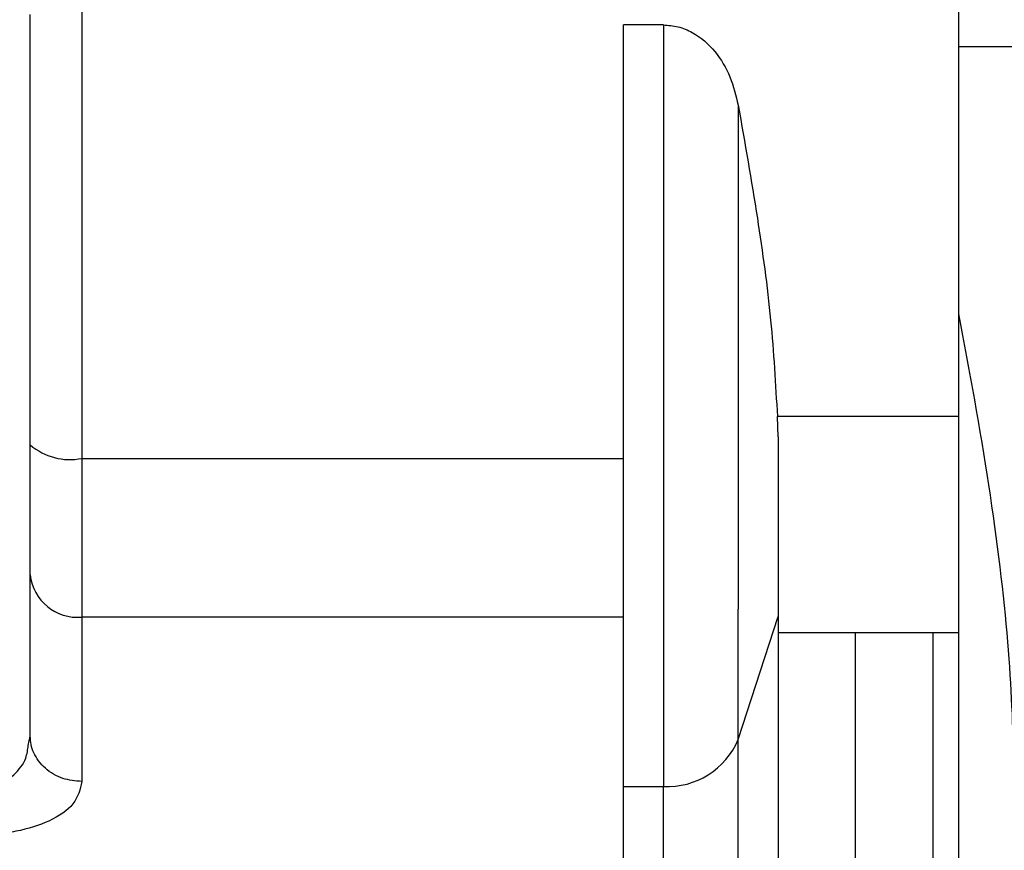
# Model space of a CAD drawing. Header units: inches. Extents: x 170 to 312, y 215 to 248.
# Tile 345 of 410: x 280.8435 to 280.8905, y 223.3368 to 223.3765. Entities that reach past the tile are written whole.
import ezdxf

# ---------------------------------------------------------------- set-up
doc = ezdxf.new("R2010")
doc.units = ezdxf.units.IN
doc.header["$LTSCALE"] = 0.25
doc.header["$MEASUREMENT"] = 0
doc.layers.add('STANDARD MOTOR RH', color=7, linetype='Continuous')

msp = doc.modelspace()

# ---------------------------------------------------------------- linework, layer by layer
at = {"layer": 'STANDARD MOTOR RH'}
for p, q in [((280.8741963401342, 223.3762243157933), (280.8722839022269, 223.3762243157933)), ((280.8991047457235, 223.37518006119), (280.8882780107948, 223.37518006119)), ((280.8464474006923, 223.3607523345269), (280.8464474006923, 223.3479561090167)), ((280.8796656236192, 223.3565588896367), (280.8796308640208, 223.3575356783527)), ((280.8882780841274, 223.3575356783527), (280.8796308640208, 223.3575356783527)), ((280.8464474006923, 223.3555351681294), (280.8722839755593, 223.3555351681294)), ((280.8439868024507, 223.3422795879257), (280.8439868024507, 223.3499765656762)), ((280.8722840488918, 223.3479561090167), (280.8464474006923, 223.3479561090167)), ((280.8777616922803, 223.3421211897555), (280.8796659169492, 223.3479848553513)), ((280.8882781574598, 223.3472010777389), (280.8796659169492, 223.3472010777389)), ((280.843894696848, 223.3418307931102), (280.8439868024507, 223.3422795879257)), ((280.8722841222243, 223.3398754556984), (280.8741965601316, 223.3398754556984))]:
    msp.add_line(p, q, dxfattribs=at)
at = {"layer": 'STANDARD MOTOR RH', "flags": 128}
for points in [[(280.8882774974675, 223.4662848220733), (280.8882774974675, 223.4566278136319), (280.8882775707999, 223.4518805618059), (280.8882775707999, 223.4463900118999), (280.8882776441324, 223.4402154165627), (280.8882776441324, 223.4334213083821), (280.8882777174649, 223.4260798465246), (280.8882777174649, 223.4182684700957), (280.8882777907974, 223.4100698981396), (280.8882778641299, 223.4015709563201), (280.8882778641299, 223.3928614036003), (280.8882779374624, 223.3840333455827), (280.8882780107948, 223.37518006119)], [(280.8464472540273, 223.3816497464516), (280.8464472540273, 223.3740483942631), (280.8464473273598, 223.3713720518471), (280.8464473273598, 223.3633881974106), (280.8464474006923, 223.3607523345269)], [(280.8741963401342, 223.3762243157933), (280.8741963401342, 223.3687467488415), (280.8741964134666, 223.3643591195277), (280.8741964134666, 223.355139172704), (280.8741964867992, 223.3506705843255), (280.8741964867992, 223.3428856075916), (280.8741965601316, 223.3398754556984)], [(280.8882780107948, 223.37518006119), (280.8882780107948, 223.3658281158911), (280.8882780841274, 223.3641408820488), (280.8882780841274, 223.3624378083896)], [(280.8777615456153, 223.372392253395), (280.8777615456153, 223.3648812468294), (280.8777616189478, 223.3606637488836), (280.8777616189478, 223.3522070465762), (280.8777616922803, 223.3483327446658)], [(280.8882780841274, 223.3624372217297), (280.8882780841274, 223.3552917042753), (280.8882781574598, 223.3488126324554), (280.8882781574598, 223.343042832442), (280.8882782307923, 223.3380227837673), (280.8882782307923, 223.3277714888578), (280.8882783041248, 223.3260355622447), (280.8882783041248, 223.3250558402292)], [(280.8464474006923, 223.3479561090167), (280.8464474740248, 223.3468930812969), (280.8464474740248, 223.3401083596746)], [(280.8777618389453, 223.3179490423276), (280.8777618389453, 223.3207092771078), (280.8777617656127, 223.3233416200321), (280.8777617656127, 223.3311353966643), (280.8777616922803, 223.3362452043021), (280.8777616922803, 223.3483327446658)], [(280.883357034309, 223.3266990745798), (280.8833569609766, 223.3281586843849), (280.8833569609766, 223.33832726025), (280.8833568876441, 223.3416524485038), (280.8833568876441, 223.3472010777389)], [(280.887047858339, 223.3472010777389), (280.887047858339, 223.3373739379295), (280.8870479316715, 223.3350466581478)], [(280.8741966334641, 223.3152134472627), (280.8741966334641, 223.3242685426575), (280.8741965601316, 223.3286667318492), (280.8741965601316, 223.3398754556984)]]:
    msp.add_lwpolyline(points, dxfattribs=at)
at = {"layer": 'STANDARD MOTOR RH'}
for centre, radius, start, end in [((280.8458739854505, 223.3583726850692), 0.002894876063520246, 229.3127315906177, 281.4246685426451), ((280.8462470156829, 223.3502206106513), 0.002273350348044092, 186.1625977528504, 275.0569129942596), ((280.874395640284, 223.343512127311), 0.003642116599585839, 266.8666186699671, 337.5483520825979)]:
    msp.add_arc(centre, radius, start, end, dxfattribs=at)
for points, knots in [([(280.8439867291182, 223.3561775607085), (280.843986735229, 223.3595575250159), (280.8439867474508, 223.3663175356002), (280.8439866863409, 223.3732579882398), (280.8439866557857, 223.3767282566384)], [0, 0, 0, 0, 0.4999939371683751, 1, 1, 1, 1]), ([(280.8722841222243, 223.3398754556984), (280.8722840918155, 223.3409618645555), (280.872284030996, 223.3431347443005), (280.8722840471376, 223.3474411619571), (280.8722840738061, 223.3522574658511), (280.8722839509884, 223.357429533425), (280.8722839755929, 223.3626825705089), (280.8722839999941, 223.3677408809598), (280.8722838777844, 223.3724281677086), (280.8722838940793, 223.3749589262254), (280.8722839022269, 223.3762243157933)], [0, 0, 0, 0, 0.1249911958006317, 0.2499895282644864, 0.3749908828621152, 0.4999918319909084, 0.624996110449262, 0.749995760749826, 0.8749968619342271, 0.9999999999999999, 0.9999999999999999, 0.9999999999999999, 0.9999999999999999]), ([(280.8741963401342, 223.3762243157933), (280.8744315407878, 223.3762066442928), (280.8749087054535, 223.3761707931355), (280.8757962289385, 223.3757980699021), (280.8767040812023, 223.37500113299), (280.8774282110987, 223.3737639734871), (280.8776502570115, 223.3728502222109), (280.8777615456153, 223.372392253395)], [0, 0, 0, 0, 0.1243751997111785, 0.2523268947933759, 0.5027002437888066, 0.7507551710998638, 1, 1, 1, 1]), ([(280.8777615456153, 223.372392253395), (280.8780785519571, 223.370596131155), (280.8786824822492, 223.3671743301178), (280.8793609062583, 223.3622112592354), (280.8795424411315, 223.3590671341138), (280.8796308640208, 223.3575356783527)], [0, 0, 0, 0, 0.3617122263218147, 0.6890996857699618, 1, 1, 1, 1]), ([(280.8882780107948, 223.3624372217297), (280.8887860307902, 223.3596902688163), (280.8898025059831, 223.3541940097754), (280.8907302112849, 223.3464256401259), (280.8908538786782, 223.3427423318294), (280.8909154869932, 223.3409073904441)], [0, 0, 0, 0, 0.3339518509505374, 0.668189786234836, 1, 1, 1, 1]), ([(280.8796659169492, 223.3565553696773), (280.8796659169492, 223.3557075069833), (280.8796659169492, 223.3540116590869), (280.8796659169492, 223.3516884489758), (280.8796659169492, 223.3496036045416), (280.8796659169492, 223.3485235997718), (280.8796659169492, 223.3479836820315)], [0, 0, 0, 0, 0.2499672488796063, 0.4999706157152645, 0.7500244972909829, 1, 1, 1, 1]), ([(280.8439868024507, 223.3499765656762), (280.8439868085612, 223.3508170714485), (280.8439868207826, 223.3524981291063), (280.8439867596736, 223.3549510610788), (280.8439867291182, 223.3561775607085)], [0, 0, 0, 0, 0.4999862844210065, 0.9999999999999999, 0.9999999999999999, 0.9999999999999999, 0.9999999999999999]), ([(280.8796659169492, 223.3479836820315), (280.879665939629, 223.3445205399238), (280.8796659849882, 223.3375943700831), (280.8796660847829, 223.3304273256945), (280.8796660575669, 223.3262516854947), (280.8796660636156, 223.3245945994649), (280.8796660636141, 223.3250570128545), (280.8796660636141, 223.3250576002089)], [0, 0, 0, 0, 0.2499217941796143, 0.4998353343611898, 0.7497576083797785, 0.9996821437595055, 1, 1, 1, 1]), ([(280.8441612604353, 223.3414776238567), (280.8441606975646, 223.3414786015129), (280.8440152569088, 223.3417312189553), (280.8440010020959, 223.3420059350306), (280.8439868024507, 223.3422795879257)], [0, 0, 0, 0, 0.003870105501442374, 1, 1, 1, 1]), ([(280.841526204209, 223.3397921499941), (280.8416760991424, 223.3398002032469), (280.8419830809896, 223.3398166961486), (280.8424278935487, 223.3399444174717), (280.8428468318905, 223.3401462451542), (280.8433714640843, 223.3405441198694), (280.8438018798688, 223.3411176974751), (280.8438682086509, 223.341627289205), (280.843894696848, 223.3418307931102)], [0, 0, 0, 0, 0.109941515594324, 0.2251580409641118, 0.3486554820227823, 0.4825445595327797, 0.7933557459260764, 1, 1, 1, 1]), ([(280.8464474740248, 223.3401083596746), (280.8461380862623, 223.3401374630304), (280.8456622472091, 223.3401822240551), (280.8450883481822, 223.3404524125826), (280.8446962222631, 223.3407334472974), (280.8443719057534, 223.3410785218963), (280.8442308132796, 223.3413458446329), (280.8441612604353, 223.3414776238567)], [0, 0, 0, 0, 0.3152318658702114, 0.4848272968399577, 0.6581352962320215, 0.8314746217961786, 1, 1, 1, 1]), ([(280.8464474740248, 223.3401083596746), (280.8463654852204, 223.3397406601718), (280.8462085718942, 223.3390369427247), (280.8450165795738, 223.3382015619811), (280.8436337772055, 223.3377686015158), (280.8424361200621, 223.337595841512), (280.841828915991, 223.3375800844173), (280.841526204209, 223.3375722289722)], [0, 0, 0, 0, 0.2852414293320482, 0.5459060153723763, 0.7797123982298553, 0.8901791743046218, 1, 1, 1, 1]), ([(280.8722842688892, 223.3152134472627), (280.8722842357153, 223.3155172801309), (280.872284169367, 223.3161249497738), (280.8722842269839, 223.3210855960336), (280.8722840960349, 223.3286713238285), (280.8722841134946, 223.3361407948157), (280.8722841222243, 223.3398754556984)], [0, 0, 0, 0, 0.2499924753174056, 0.4999881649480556, 0.7499990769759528, 1, 1, 1, 1])]:
    msp.add_open_spline(points, degree=3, knots=knots, dxfattribs=at)

doc.saveas('drawing.dxf')
